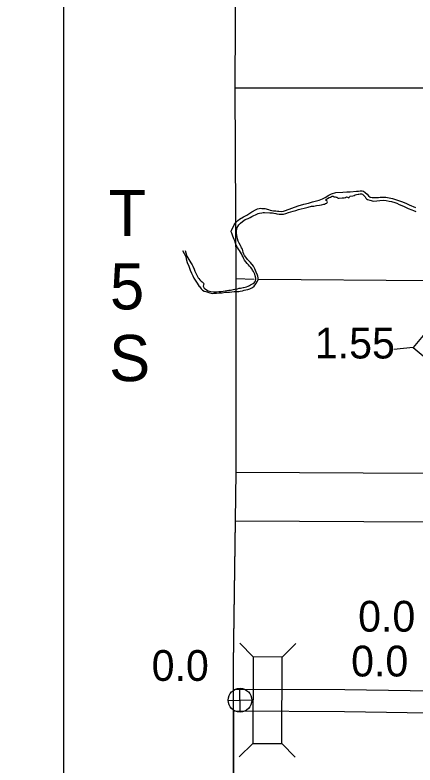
# Model space of a CAD drawing. Extents: x 369523 to 838377, y 495025 to 936819.
# Drawn here: x 453259 to 464249, y 825828 to 846414 of the extents above; entities that cross this region are included whole.
import ezdxf

# ---------------------------------------------------------------- set-up
doc = ezdxf.new("R2010")
doc.units = 0
for name, color, linetype in [('21', 7, 'Continuous'), ('DSN_BRDG_Annotation', 7, 'Continuous'), ('DSN_DRFT_Common-Annotations', 7, 'Continuous'), ('DSN_DRFT_Junk-No-Plot', 7, 'Continuous'), ('Level 1', 7, 'Continuous'), ('Level 10', 7, 'Continuous'), ('Level 2', 7, 'Continuous'), ('Level 21', 7, 'Continuous'), ('Level 22', 7, 'Continuous'), ('Level 6', 7, 'Continuous')]:
    doc.layers.add(name, color=color, linetype=linetype)

msp = doc.modelspace()

# ---------------------------------------------------------------- linework, layer by layer
at = {"layer": '21'}
for p, q in [((454599, 757299), (454599, 936819)), ((456152, 838966), (456152, 838966))]:
    msp.add_line(p, q, dxfattribs=at)
at = {"layer": 'DSN_DRFT_Common-Annotations'}
for p, q in [((459448, 827282), (459433, 827933)), ((459115, 827600), (459766, 827615))]:
    msp.add_line(p, q, dxfattribs=at)
msp.add_circle((459441, 827607), 326, dxfattribs=at)
at = {"layer": 'Level 1'}
for points in [[(459257, 827911), (462317, 827896), (465317, 827854)], [(459258, 827311), (462311, 827296), (465188, 827255)]]:
    msp.add_lwpolyline(points, dxfattribs=at)
at = {"layer": 'Level 10'}
for points in [[(459281, 840655), (459325, 840717), (459385, 840777), (459430, 840813), (459538, 840878), (459624, 840920), (459708, 840972), (459769, 841011), (459883, 841077), (459923, 841089), (459969, 841099), (460003, 841110), (460041, 841104), (460071, 841098), (460119, 841100), (460223, 841073), (460271, 841055), (460317, 841047), (460363, 841043), (460421, 841038), (460467, 841032), (460493, 841030), (460507, 841028), (460585, 841023), (460635, 841033), (460695, 841051), (461043, 841173), (461194, 841219), (461320, 841250), (461428, 841282), (461508, 841303), (461618, 841335), (461710, 841368), (461777, 841408), (461879, 841466), (461955, 841503), (462073, 841545), (462265, 841554), (462373, 841559), (462469, 841557), (462645, 841576), (462695, 841582), (462743, 841585), (462795, 841585), (462831, 841575), (462881, 841543), (462935, 841492), (462971, 841452), (463020, 841418), (463076, 841401), (463160, 841401), (463244, 841407), (463294, 841410), (463348, 841410), (463446, 841410), (463540, 841399), (463626, 841375), (463742, 841340), (463874, 841291), (463993, 841245), (464087, 841206), (464263, 841129)], [(460899, 841026), (460979, 841051), (461045, 841073), (461117, 841095), (461207, 841116), (461311, 841140), (461409, 841163), (461465, 841171), (461543, 841183), (461627, 841192), (461679, 841202), (461740, 841220), (461760, 841226), (461790, 841238), (461824, 841253), (461834, 841263), (461846, 841289), (461836, 841308), (461822, 841316), (461808, 841322), (461802, 841334), (461802, 841342), (461816, 841362), (461840, 841380), (461891, 841405), (461927, 841417), (461953, 841435), (461973, 841441), (462001, 841437), (462023, 841427), (462055, 841419), (462083, 841416), (462097, 841410), (462116, 841398), (462142, 841384), (462166, 841382), (462244, 841392), (462280, 841395), (462300, 841399), (462338, 841407), (462371, 841421), (462393, 841417), (462408, 841407), (462420, 841397), (462438, 841403), (462451, 841421), (462469, 841437), (462537, 841448), (462577, 841458), (462605, 841474), (462639, 841488), (462685, 841493), (462709, 841499), (462743, 841503), (462783, 841501), (462803, 841495), (462837, 841469), (462879, 841420), (462902, 841390), (462918, 841368), (462944, 841348), (463008, 841330), (463108, 841305), (463376, 841330), (463454, 841325), (463542, 841305), (463600, 841297), (463694, 841270), (463752, 841248), (463817, 841211), (463937, 841165), (464059, 841104), (464157, 841063), (464208, 841045), (464274, 841021)], [(457861, 839947), (457905, 839869), (457948, 839783), (457964, 839721), (457988, 839620), (458033, 839516), (458063, 839436), (458072, 839406), (458110, 839327), (458146, 839251), (458169, 839189), (458207, 839137), (458265, 839054), (458322, 838966), (458338, 838948), (458374, 838899), (458413, 838859), (458457, 838835), (458501, 838821), (458559, 838802), (458615, 838786), (458677, 838774), (458733, 838775), (458791, 838779), (458869, 838785), (458947, 838792), (459035, 838802), (459103, 838803), (459155, 838809), (459219, 838817), (459277, 838821), (459341, 838824), (459409, 838828), (459447, 838836), (459505, 838844), (459555, 838857), (459603, 838867), (459655, 838881), (459710, 838897), (459782, 838934), (459830, 838974), (459878, 839036), (459921, 839104), (459939, 839152), (459941, 839196), (459931, 839244), (459921, 839270), (459886, 839354), (459870, 839397), (459850, 839443), (459809, 839517), (459729, 839616), (459700, 839652), (459648, 839702), (459598, 839764), (459560, 839817), (459545, 839849), (459529, 839897), (459517, 839947), (459505, 839985), (459485, 840023), (459470, 840048), (459452, 840084), (459416, 840152), (459392, 840204), (459373, 840266), (459363, 840324), (459355, 840361), (459351, 840381), (459348, 840413), (459346, 840447), (459346, 840481), (459348, 840507), (459352, 840535), (459356, 840565), (459379, 840605), (459413, 840655), (459451, 840701), (459507, 840750), (459578, 840796), (459664, 840828), (459716, 840852), (459766, 840881), (459824, 840911), (459866, 840933), (459942, 840961), (459980, 840970), (460037, 840986), (460077, 840992), (460113, 840992), (460262, 840979), (460330, 840983), (460372, 840976), (460426, 840966), (460456, 840956), (460514, 840946), (460576, 840943), (460632, 840947), (460696, 840963), (460774, 840990), (460899, 841026)], [(457938, 839951), (457955, 839887), (457982, 839797), (458032, 839700), (458093, 839608), (458125, 839554), (458143, 839517), (458177, 839433), (458196, 839383), (458224, 839327), (458260, 839252), (458287, 839204), (458307, 839178), (458337, 839146), (458373, 839110), (458399, 839087), (458419, 839071), (458438, 839049), (458444, 839027), (458438, 839005), (458432, 838971), (458436, 838949), (458446, 838931), (458458, 838915), (458482, 838893), (458519, 838869), (458569, 838844), (458607, 838830), (458635, 838822), (458701, 838816), (458745, 838813), (458793, 838817), (458861, 838823), (458915, 838828), (458975, 838836), (459037, 838844), (459083, 838850), (459131, 838857), (459183, 838865), (459219, 838869), (459257, 838877), (459298, 838885), (459376, 838902), (459414, 838912), (459454, 838920), (459524, 838930), (459540, 838933), (459580, 838943), (459584, 838945), (459616, 838953), (459662, 838967), (459698, 838985), (459730, 839003), (459768, 839026), (459802, 839046), (459826, 839064), (459847, 839086), (459857, 839098), (459867, 839118), (459877, 839156), (459879, 839186), (459859, 839258), (459844, 839300), (459824, 839351), (459812, 839373), (459786, 839413), (459772, 839433), (459735, 839483), (459705, 839516), (459671, 839558), (459641, 839594), (459599, 839640), (459566, 839688), (459540, 839737), (459518, 839781), (459500, 839815), (459483, 839855), (459457, 839905), (459429, 839946), (459399, 839988), (459374, 840030), (459352, 840070), (459322, 840128), (459310, 840179), (459297, 840217), (459279, 840253), (459261, 840295), (459245, 840345), (459231, 840375), (459214, 840423), (459202, 840466), (459208, 840508), (459242, 840575), (459281, 840655)]]:
    msp.add_lwpolyline(points, dxfattribs=at)
at = {"layer": 'Level 2'}
for points in [[(459313, 832534), (464599, 832501), (467261, 832485), (467263, 833474), (468595, 833467), (468592, 832510), (469923, 832494), (469916, 830488), (468586, 830497), (468584, 829837), (467255, 829846), (467252, 828527), (468580, 828518), (468577, 827196), (469904, 827189), (469900, 825869), (469898, 825093)], [(459259, 824377), (459260, 825922), (459264, 828576), (459297, 831214), (459313, 832534)]]:
    msp.add_lwpolyline(points, dxfattribs=at)
at = {"layer": 'Level 21'}
for p, q in [((464195, 837283), (463669, 837234)), ((459805, 828796), (459434, 829171)), ((460597, 828792), (460972, 829164)), ((459794, 826420), (459419, 826049)), ((460586, 826416), (460957, 826041))]:
    msp.add_line(p, q, dxfattribs=at)
for points in [[(466528, 836373), (464701, 837892), (464195, 837283), (466022, 835764)], [(459805, 828796), (459794, 826420), (460586, 826416), (460597, 828792)]]:
    msp.add_lwpolyline(points, close=True, dxfattribs=at)
at = {"layer": 'Level 22'}
for points in [[(459296, 844413), (464648, 844414), (466345, 844394)], [(459833, 839152), (459323, 839170)], [(465446, 839102), (464624, 839114), (459945, 839154)], [(459324, 833866), (464578, 833840)]]:
    msp.add_lwpolyline(points, dxfattribs=at)
at = {"layer": 'Level 6'}
for points in [[(459370, 855140), (459326, 849760), (459296, 844413), (459323, 839170), (459324, 833866), (459257, 828586), (459257, 827900)], [(459258, 827295), (459261, 823258), (453907, 823308), (453259, 823328)]]:
    msp.add_lwpolyline(points, dxfattribs=at)

# ---------------------------------------------------------------- texts
at = {"layer": '21'}
for s, p in [('T', (455829, 840344)), ('5', (455868, 838333)), ('S', (455844, 836365))]:
    msp.add_text(s, height=1267, dxfattribs=at).set_placement(p)
at = {"layer": 'DSN_BRDG_Annotation'}
for p in [(462686, 829488), (457014, 828137), (462493, 828258)]:
    msp.add_text('0.0', height=844.8, dxfattribs=at).set_placement(p)
at = {"layer": 'DSN_DRFT_Junk-No-Plot'}
msp.add_text('1.55', height=844.8, dxfattribs=at).set_placement((461497, 836986))

doc.saveas('drawing.dxf')
